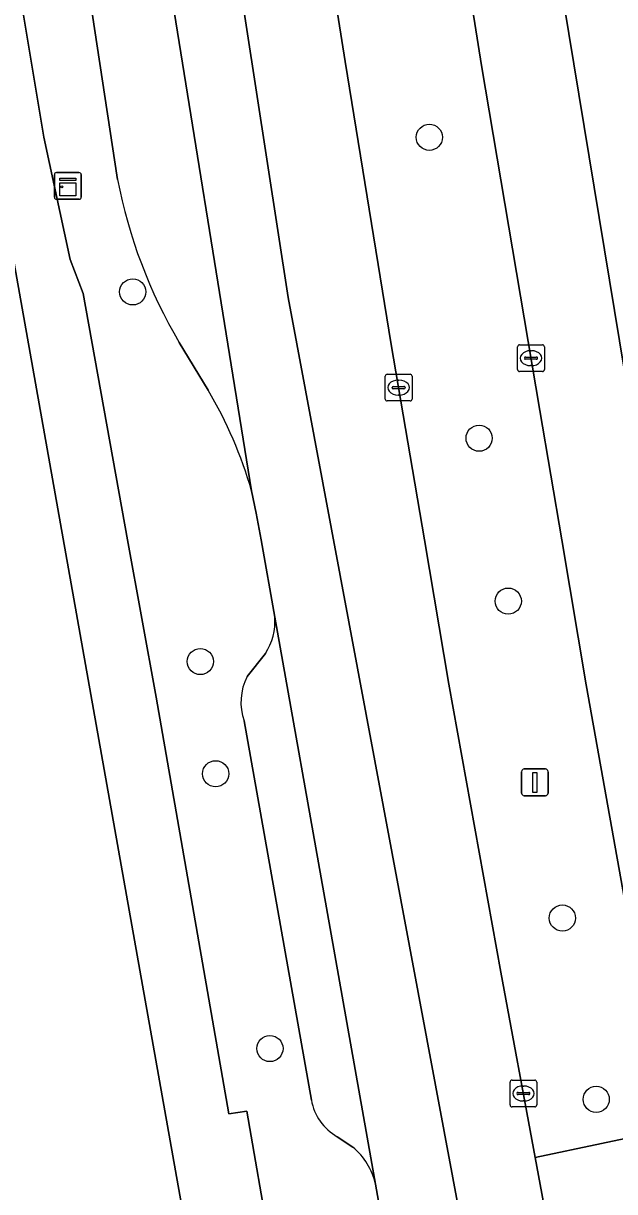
# Model space of a CAD drawing. Extents: x 158472 to 159562, y 388525 to 389606.
# Drawn here: x 159220.27 to 159242.35, y 388975.64 to 389019.31 of the extents above; entities that cross this region are included whole.
import ezdxf

# ---------------------------------------------------------------- set-up
doc = ezdxf.new("R2010")
doc.units = 0
for name, color, linetype in [('IMGEO_Berm_groen', 7, 'Continuous'), ('IMGEO_Boom', 7, 'Continuous'), ('IMGEO_Groenvoorziening', 7, 'Continuous'), ('IMGEO_Kast', 7, 'Continuous'), ('IMGEO_Kolk', 7, 'Continuous'), ('IMGEO_Lichtmast', 7, 'Continuous'), ('IMGEO_Parkeervlak_open', 7, 'Continuous'), ('IMGEO_Rijbaan_lokaal_gesloten', 7, 'Continuous'), ('IMGEO_Rijbaan_lokaal_open', 7, 'Continuous'), ('IMGEO_Voetpad_open', 7, 'Continuous')]:
    doc.layers.add(name, color=color, linetype=linetype)

msp = doc.modelspace()

# ---------------------------------------------------------------- linework, layer by layer
at = {"layer": 'IMGEO_Berm_groen'}
msp.add_lwpolyline([(159237.374, 389017.738), (159235.868, 389027.24), (159234.721, 389034.813), (159233.049, 389046.253), (159228.105, 389045.598), (159228.924, 389039.211), (159230.388, 389029.83), (159232.286, 389017.882), (159234.007, 389007.303), (159235.244, 389000), (159236.157, 388994.607), (159238.099, 388983.85), (159239.384, 388976.917), (159244.329, 388977.965), (159242.713, 388986.573), (159241.284, 388994.583), (159240.372, 389000), (159239.556, 389004.842)], close=True, dxfattribs=at)
at = {"layer": 'IMGEO_Boom'}
for centre in [(159235.428, 389015.05), (159224.35, 389009.271), (159237.287, 389003.802), (159238.374, 388997.714), (159226.875, 388995.456), (159227.447, 388991.262), (159240.396, 388985.869), (159229.474, 388980.992), (159241.659, 388979.094)]:
    msp.add_circle(centre, 0.489, dxfattribs=at)
at = {"layer": 'IMGEO_Groenvoorziening'}
for points in [[(159224.161, 389000), (159222.498, 389009.21), (159222.011, 389010.48), (159221.036, 389015.051), (159220.227, 389019.907), (159218.479, 389018.411), (159226.051, 388975.866), (159227.164, 388969.613), (159186.891, 388959.671), (159183.615, 388972.096), (159173.579, 388963.444), (159174.217, 388960.714), (159174.459, 388959.677)], [(159230.064, 388970.898), (159229.467, 388973.693), (159228.61, 388978.653), (159227.943, 388978.548), (159225.223, 388994.122), (159224.161, 389000)]]:
    msp.add_lwpolyline(points, dxfattribs=at)
msp.add_lwpolyline([(159218.479, 389018.411), (159211.761, 389012.659), (159198.681, 389001.477), (159203.262, 388996.163), (159183.496, 388979.264), (159187.108, 388975.108), (159183.615, 388972.096), (159186.891, 388959.671), (159227.164, 388969.613), (159226.051, 388975.866)], close=True, dxfattribs=at)
at = {"layer": 'IMGEO_Kast'}
for p, q in [((159221.427, 389012.806), (159221.427, 389013.647)), ((159221.427, 389013.647), (159221.427, 389012.806)), ((159221.502, 389013.731), (159222.343, 389013.731)), ((159222.343, 389013.731), (159221.502, 389013.731)), ((159222.427, 389013.656), (159222.427, 389012.815)), ((159222.427, 389012.815), (159222.427, 389013.656)), ((159222.352, 389012.731), (159221.511, 389012.731)), ((159221.511, 389012.731), (159222.352, 389012.731))]:
    msp.add_line(p, q, dxfattribs=at)
for points in [[(159221.622, 389013.521), (159222.222, 389013.521), (159222.222, 389013.436), (159221.622, 389013.436), (159221.622, 389013.521)], [(159221.622, 389013.346), (159222.222, 389013.346), (159222.222, 389012.857), (159221.622, 389012.857), (159221.622, 389013.346)]]:
    msp.add_lwpolyline(points, dxfattribs=at)
msp.add_circle((159221.706, 389013.195), 0.0377, dxfattribs=at)
for centre, start, end in [((159221.505, 389013.653), 92.4484, 184.2845), ((159221.505, 389013.653), 92.4484, 184.2845), ((159222.349, 389013.653), 2.4484, 94.2845), ((159222.349, 389013.653), 2.4484, 94.2845), ((159221.505, 389012.809), 182.4484, 274.2845), ((159221.505, 389012.809), 182.4484, 274.2845), ((159222.349, 389012.809), 272.4484, 4.2845), ((159222.349, 389012.809), 272.4484, 4.2845)]:
    msp.add_arc(centre, 0.0779, start, end, dxfattribs=at)
at = {"layer": 'IMGEO_Kolk'}
for p, q in [((159238.798, 389007.294), (159239.65, 389007.294)), ((159238.723, 389006.368), (159238.723, 389007.22)), ((159239.025, 389006.837), (159239.423, 389006.837)), ((159239.211, 389007.074), (159239.236, 389007.074)), ((159239.724, 389007.22), (159239.724, 389006.368)), ((159238.982, 389006.788), (159238.982, 389006.8)), ((159239.42, 389006.751), (159239.022, 389006.751)), ((159239.234, 389006.514), (159239.209, 389006.514)), ((159239.466, 389006.8), (159239.466, 389006.788)), ((159233.78, 389005.268), (159233.78, 389006.12)), ((159233.855, 389006.194), (159234.707, 389006.194)), ((159234.268, 389005.974), (159234.293, 389005.974)), ((159234.781, 389006.12), (159234.781, 389005.268)), ((159239.65, 389006.294), (159238.798, 389006.294)), ((159234.039, 389005.688), (159234.039, 389005.7)), ((159234.477, 389005.651), (159234.079, 389005.651)), ((159234.082, 389005.737), (159234.48, 389005.737)), ((159234.523, 389005.7), (159234.523, 389005.688)), ((159234.707, 389005.194), (159233.855, 389005.194)), ((159234.291, 389005.414), (159234.266, 389005.414)), ((159238.515, 388979.812), (159239.367, 388979.812)), ((159238.44, 388978.886), (159238.44, 388979.738)), ((159238.742, 388979.355), (159239.14, 388979.355)), ((159238.928, 388979.592), (159238.953, 388979.592)), ((159239.441, 388979.738), (159239.441, 388978.886)), ((159238.699, 388979.306), (159238.699, 388979.318)), ((159239.137, 388979.269), (159238.739, 388979.269)), ((159238.951, 388979.032), (159238.926, 388979.032)), ((159239.183, 388979.318), (159239.183, 388979.306)), ((159239.367, 388978.812), (159238.515, 388978.812))]:
    msp.add_line(p, q, dxfattribs=at)
for points in [[(159238.798, 389007.294), (159239.65, 389007.294)], [(159238.723, 389006.368), (159238.723, 389007.22)], [(159239.724, 389007.22), (159239.724, 389006.368)], [(159233.78, 389005.268), (159233.78, 389006.12)], [(159233.855, 389006.194), (159234.707, 389006.194)], [(159234.781, 389006.12), (159234.781, 389005.268)], [(159239.65, 389006.294), (159238.798, 389006.294)], [(159234.707, 389005.194), (159233.855, 389005.194)], [(159238.515, 388979.812), (159239.367, 388979.812)], [(159238.44, 388978.886), (159238.44, 388979.738)], [(159239.441, 388979.738), (159239.441, 388978.886)], [(159239.367, 388978.812), (159238.515, 388978.812)]]:
    msp.add_lwpolyline(points, dxfattribs=at)
for centre, radius, start, end in [((159238.8, 389007.218), 0.0765, 91.552, 178.448), ((159238.8, 389007.218), 0.0765, 91.552, 178.448), ((159239.648, 389007.218), 0.0765, 1.552, 88.448), ((159239.648, 389007.218), 0.0765, 1.552, 88.448), ((159239.022, 389006.797), 0.0403, 85.8775, 175.7526), ((159239.427, 389006.799), 0.0386, 1.7309, 96.639), ((159239.019, 389006.787), 0.0366, 178.938, 274.7102), ((159239.423, 389006.794), 0.043, 264.8664, 352.4533), ((159233.857, 389006.118), 0.0765, 91.552, 178.448), ((159233.857, 389006.118), 0.0765, 91.552, 178.448), ((159234.705, 389006.118), 0.0765, 1.552, 88.448), ((159234.705, 389006.118), 0.0765, 1.552, 88.448), ((159238.8, 389006.37), 0.0765, 181.552, 268.448), ((159238.8, 389006.37), 0.0765, 181.552, 268.448), ((159239.648, 389006.37), 0.0765, 271.552, 358.448), ((159239.648, 389006.37), 0.0765, 271.552, 358.448), ((159234.079, 389005.697), 0.0403, 85.8775, 175.7526), ((159234.076, 389005.687), 0.0366, 178.938, 274.7102), ((159234.48, 389005.694), 0.043, 264.8664, 352.4533), ((159234.484, 389005.699), 0.0386, 1.7309, 96.639), ((159233.857, 389005.27), 0.0765, 181.552, 268.448), ((159233.857, 389005.27), 0.0765, 181.552, 268.448), ((159234.705, 389005.27), 0.0765, 271.552, 358.448), ((159234.705, 389005.27), 0.0765, 271.552, 358.448), ((159238.517, 388979.736), 0.0765, 91.552, 178.448), ((159238.517, 388979.736), 0.0765, 91.552, 178.448), ((159239.365, 388979.736), 0.0765, 1.552, 88.448), ((159239.365, 388979.736), 0.0765, 1.552, 88.448), ((159238.739, 388979.315), 0.0403, 85.8775, 175.7526), ((159239.144, 388979.317), 0.0386, 1.7309, 96.639), ((159238.517, 388978.888), 0.0765, 181.552, 268.448), ((159238.517, 388978.888), 0.0765, 181.552, 268.448), ((159238.736, 388979.305), 0.0366, 178.938, 274.7102), ((159239.14, 388979.312), 0.043, 264.8664, 352.4533), ((159239.365, 388978.888), 0.0765, 271.552, 358.448), ((159239.365, 388978.888), 0.0765, 271.552, 358.448)]:
    msp.add_arc(centre, radius, start, end, dxfattribs=at)
for centre, major_axis, ratio, start_param, end_param in [((159239.21, 389006.794), (-0.387, 0.002), 0.722429, 4.712389, 7.853982), ((159239.235, 389006.794), (-0.39, 0.002), 0.717154, 1.570796, 4.712389), ((159234.267, 389005.694), (-0.387, 0.002), 0.722429, 4.712389, 7.853982), ((159234.292, 389005.694), (-0.39, 0.002), 0.717154, 1.570796, 4.712389), ((159238.927, 388979.312), (-0.387, 0.002), 0.722429, 4.712389, 7.853982), ((159238.952, 388979.312), (-0.39, 0.002), 0.717154, 1.570796, 4.712389)]:
    msp.add_ellipse(centre, major_axis=major_axis, ratio=ratio, start_param=start_param, end_param=end_param, dxfattribs=at)
at = {"layer": 'IMGEO_Lichtmast'}
for p, q in [((159238.871, 388990.54), (159238.871, 388991.34)), ((159238.871, 388991.34), (159238.871, 388990.54)), ((159238.971, 388991.44), (159239.761, 388991.44)), ((159239.761, 388991.44), (159238.971, 388991.44)), ((159239.861, 388991.34), (159239.861, 388990.54)), ((159239.861, 388990.54), (159239.861, 388991.34)), ((159239.761, 388990.44), (159238.971, 388990.44)), ((159238.971, 388990.44), (159239.761, 388990.44))]:
    msp.add_line(p, q, dxfattribs=at)
msp.add_lwpolyline([(159239.291, 388991.315), (159239.441, 388991.315), (159239.441, 388990.565), (159239.291, 388990.565), (159239.291, 388991.315)], dxfattribs=at)
for centre, start, end in [((159238.971, 388991.34), 90, 180), ((159238.971, 388991.34), 90, 180), ((159239.761, 388991.34), 0, 90), ((159239.761, 388991.34), 360, 90), ((159238.971, 388990.54), 180, 270), ((159238.971, 388990.54), 180, 270), ((159239.761, 388990.54), 270, 0), ((159239.761, 388990.54), 270, 0)]:
    msp.add_arc(centre, 0.1, start, end, dxfattribs=at)
at = {"layer": 'IMGEO_Parkeervlak_open'}
for points in [[(159233.418, 388975.925), (159231.581, 388986.247), (159229.656, 388997.11)], [(159229.308, 388995.761), (159228.626, 388994.896)], [(159228.507, 388993.236), (159231.022, 388979.068)], [(159231.989, 388977.697), (159232.568, 388977.308)]]:
    msp.add_lwpolyline(points, dxfattribs=at)
for centre, radius, start, end in [((159227.428, 388996.965), 2.233, 327.3555, 3.7142), ((159230.489, 388993.928), 2.1, 152.5534, 199.246), ((159232.97, 388979.416), 1.979, 190.1167, 240.2758), ((159230.992, 388975.386), 2.485, 12.5148, 50.6355)]:
    msp.add_arc(centre, radius, start, end, dxfattribs=at)
at = {"layer": 'IMGEO_Rijbaan_lokaal_gesloten'}
for points in [[(159223.469, 389052.45), (159230.156, 389009.067), (159243.098, 388939.791), (159258.627, 388872.238), (159268.084, 388832.358), (159271.51, 388833.21), (159271.366, 388833.818), (159264.636, 388861.977), (159261.846, 388873.649), (159261.159, 388876.524), (159260.92, 388877.525)], [(159243.098, 388939.791), (159230.156, 389009.067), (159223.469, 389052.45)], [(159246.77, 388983.007), (159242.913, 389005.102), (159239.311, 389027.03), (159235.995, 389049.749)], [(159257.931, 388890.57), (159254.003, 388907.092), (159253.329, 388910.034), (159251.777, 388916.807), (159249.674, 388926.001), (159247.854, 388934.479), (159246.461, 388941.219), (159245.833, 388944.455), (159245.17, 388947.869), (159242.837, 388959.153), (159240.575, 388970.495), (159239.908, 388974.086), (159239.384, 388976.917), (159238.099, 388983.85), (159236.157, 388994.607), (159235.244, 389000), (159234.007, 389007.303), (159232.286, 389017.882), (159230.388, 389029.83)], [(159235.868, 389027.24), (159237.374, 389017.738), (159239.556, 389004.842), (159240.372, 389000), (159241.284, 388994.583), (159242.713, 388986.573), (159244.329, 388977.965), (159244.887, 388974.997), (159245.196, 388973.349), (159245.615, 388971.241), (159247.801, 388960.07), (159249.214, 388952.767), (159250.724, 388945.467), (159251.557, 388941.444), (159253.746, 388930.999), (159255.587, 388922.613), (159258.166, 388911.184), (159258.365, 388910.303), (159262.775, 388891.552), (159262.853, 388891.299), (159265.887, 388878.684)], [(159239.311, 389027.03), (159242.913, 389005.102), (159246.77, 388983.007), (159252.032, 388955.946), (159255.765, 388938.112), (159261.434, 388912.543), (159265.14, 388896.851), (159270.668, 388873.441), (159274.326, 388857.952), (159279.715, 388835.25), (159286.319, 388807.116)], [(159225.262, 389023.694), (159228.791, 389001.832), (159228.965, 389001.006), (159229.147, 389000), (159229.656, 388997.11), (159231.581, 388986.247), (159233.418, 388975.925), (159233.694, 388974.372), (159238.041, 388952.456), (159238.361, 388950.923), (159243.65, 388925.602), (159245.615, 388916.829), (159246.05, 388914.888), (159249.806, 388898.745), (159253.55, 388882.862)]]:
    msp.add_lwpolyline(points, dxfattribs=at)
at = {"layer": 'IMGEO_Rijbaan_lokaal_open'}
for points in [[(159228.791, 389001.832), (159225.262, 389023.694), (159221.3, 389051.06), (159221.554, 389047.64), (159221.238, 389044.445), (159220.626, 389041.929)], [(159220.306, 389036.302), (159223.785, 389013.474)], [(159226.089, 389007.38), (159227.167, 389005.598)]]:
    msp.add_lwpolyline(points, dxfattribs=at)
for centre, radius, start, end in [((159242.466, 389017.054), 19.021, 190.8494, 210.5715), ((159212.753, 388997.149), 16.708, 16.2771, 30.3769)]:
    msp.add_arc(centre, radius, start, end, dxfattribs=at)
at = {"layer": 'IMGEO_Voetpad_open'}
for points in [[(159217.191, 389039.313), (159219.946, 389021.639), (159220.057, 389020.924), (159220.227, 389019.907), (159221.036, 389015.051), (159222.011, 389010.48), (159222.498, 389009.21), (159224.161, 389000), (159225.223, 388994.122), (159227.943, 388978.548), (159228.61, 388978.653), (159229.467, 388973.693), (159230.064, 388970.898), (159232.508, 388968.587)], [(159223.785, 389013.474), (159220.306, 389036.302)], [(159227.167, 389005.598), (159226.089, 389007.38)], [(159229.147, 389000), (159228.965, 389001.006), (159228.791, 389001.832)], [(159229.656, 388997.11), (159229.147, 389000)], [(159228.626, 388994.896), (159229.308, 388995.761)], [(159231.022, 388979.068), (159228.507, 388993.236)], [(159232.568, 388977.308), (159231.989, 388977.697)], [(159233.694, 388974.372), (159233.418, 388975.925)]]:
    msp.add_lwpolyline(points, dxfattribs=at)
msp.add_lwpolyline([(159244.329, 388977.965), (159239.384, 388976.917), (159239.908, 388974.086), (159244.887, 388974.997)], close=True, dxfattribs=at)
for centre, radius, start, end in [((159242.466, 389017.054), 19.021, 190.8494, 210.5715), ((159212.753, 388997.149), 16.708, 16.2771, 30.3769), ((159227.428, 388996.965), 2.233, 327.3555, 3.7142), ((159230.489, 388993.928), 2.1, 152.5534, 199.246), ((159232.97, 388979.416), 1.979, 190.1167, 240.2758), ((159230.992, 388975.386), 2.485, 12.5148, 50.6355)]:
    msp.add_arc(centre, radius, start, end, dxfattribs=at)

doc.saveas('drawing.dxf')
